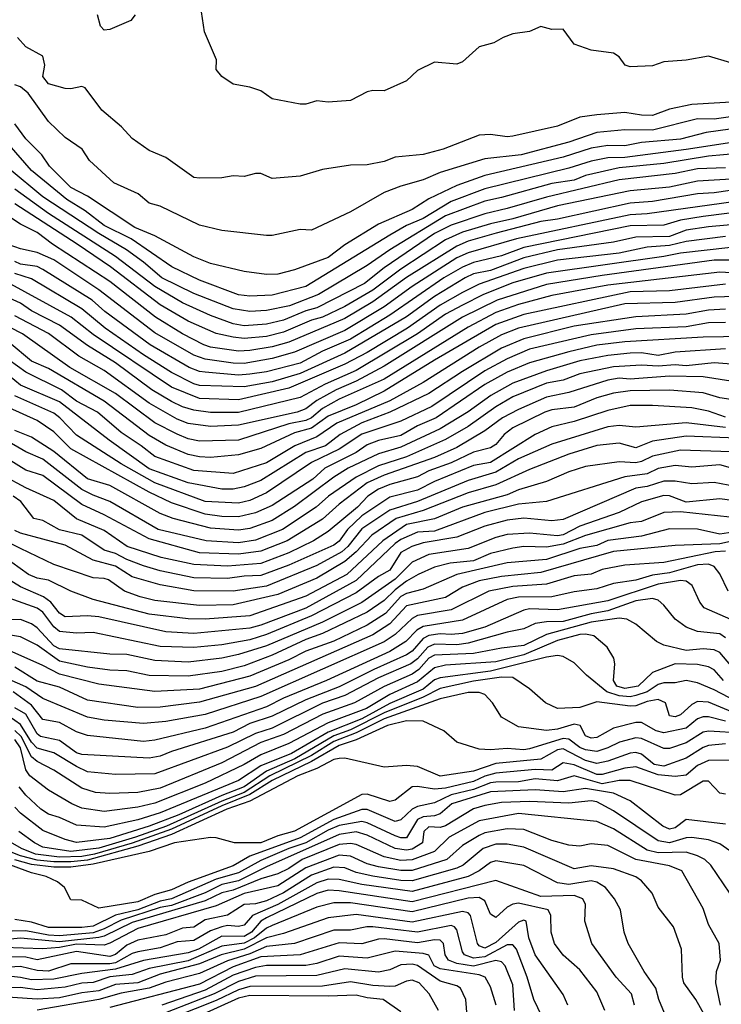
# Model space of a CAD drawing. Header units: metres. Extents: x -51132 to -49532, y -231222 to -229437.
# Tile 427 of 656: x -50453 to -50390, y -230240 to -230152. Entities that reach past the tile are written whole.
import ezdxf

# ---------------------------------------------------------------- set-up
doc = ezdxf.new("R2010")
doc.units = ezdxf.units.M
for name, color, linetype in [('CONTOUR_HALF', 8, 'Continuous'), ('CONTOUR_INDEX', 1, 'Continuous'), ('CONTOUR_INTER', 3, 'Continuous')]:
    doc.layers.add(name, color=color, linetype=linetype)

msp = doc.modelspace()

# ---------------------------------------------------------------- linework, layer by layer
at = {"layer": 'CONTOUR_HALF'}
for points, elevation in [([(-50387.58, -230158.961), (-50392.58, -230159.273), (-50394.58, -230159.693), (-50396.08, -230160.245), (-50397.08, -230160.227), (-50398.58, -230159.966), (-50401.08, -230160.175), (-50402.58, -230160.39), (-50404.58, -230161.19), (-50408.58, -230162.094), (-50409.08, -230162.142), (-50410.58, -230161.935), (-50411.58, -230162.012), (-50414.811, -230163.259), (-50416.58, -230163.742), (-50419.08, -230163.973), (-50420.08, -230164.349), (-50421.58, -230164.669), (-50423.08, -230164.692), (-50425.58, -230165.086), (-50427.58, -230165.677), (-50430.08, -230165.887), (-50431.08, -230165.435), (-50431.58, -230165.444), (-50432.58, -230165.687), (-50433.58, -230165.627), (-50434.58, -230165.828), (-50436.58, -230165.861), (-50437.08, -230165.774), (-50439.58, -230163.996), (-50441.08, -230163.384), (-50442.58, -230162.315), (-50443.532, -230161.259), (-50445.302, -230159.759), (-50446.8, -230157.759), (-50447.08, -230157.646), (-50448.08, -230157.87), (-50448.58, -230157.826), (-50450.08, -230157.412), (-50450.59, -230156.759), (-50450.384, -230155.759), (-50450.58, -230154.952), (-50452.08, -230154.107), (-50452.85, -230153.259)], 72.5), ([(-50385.08, -230160.904), (-50391.301, -230161.759), (-50393.58, -230162.36), (-50397.08, -230162.662), (-50398.58, -230162.946), (-50400.08, -230162.917), (-50401.58, -230163.15), (-50404.08, -230163.978), (-50411.08, -230165.604), (-50413.58, -230166.487), (-50416.08, -230167.703), (-50417.58, -230168.638), (-50420.58, -230169.948), (-50423.58, -230171.809), (-50425.08, -230172.951), (-50428.08, -230174.041), (-50429.58, -230174.44), (-50430.58, -230174.47), (-50432.58, -230174.185), (-50435.58, -230173.472), (-50437.08, -230172.875), (-50440.58, -230170.996), (-50442.355, -230170.259), (-50446.58, -230167.448), (-50448.08, -230166.674), (-50449.972, -230164.759), (-50450.678, -230163.759), (-50452.08, -230162.324), (-50453.08, -230161.004)], 71.5), ([(-50387.08, -230163.529), (-50391.08, -230163.886), (-50395.08, -230164.547), (-50399.08, -230164.92), (-50402.08, -230165.593), (-50403.08, -230166.019), (-50405.08, -230166.333), (-50409.58, -230167.589), (-50411.08, -230167.888), (-50414.58, -230169.216), (-50419.58, -230172.265), (-50421.58, -230173.66), (-50425.927, -230176.259), (-50428.531, -230177.259), (-50430.58, -230177.683), (-50432.08, -230177.77), (-50433.58, -230177.54), (-50437.08, -230176.161), (-50439.938, -230174.759), (-50441.58, -230173.355), (-50443.094, -230172.259), (-50445.58, -230170.781), (-50450.58, -230167.517), (-50453.58, -230165.018)], 70.5), ([(-50388.58, -230165.894), (-50392.08, -230166.104), (-50394.58, -230166.652), (-50398.08, -230166.988), (-50404.58, -230168.316), (-50408.58, -230169.482), (-50410.58, -230169.926), (-50413.08, -230170.671), (-50414.58, -230171.363), (-50418.58, -230173.976), (-50421.08, -230175.862), (-50423.58, -230177.307), (-50425.58, -230178.279), (-50426.58, -230178.529), (-50429.08, -230179.616), (-50430.58, -230180.008), (-50432.58, -230180.183), (-50433.58, -230180.072), (-50435.08, -230179.739), (-50437.58, -230178.641), (-50440.08, -230177.16), (-50444.543, -230173.759), (-50447.5, -230171.759), (-50453.08, -230168.126)], 69.5), ([(-50383.08, -230167.145), (-50396.58, -230169.025), (-50398.08, -230169.121), (-50408.241, -230171.259), (-50412.58, -230172.51), (-50413.58, -230172.981), (-50417.58, -230175.53), (-50420.08, -230177.343), (-50423.58, -230179.453), (-50428.08, -230181.395), (-50430.08, -230181.959), (-50432.58, -230182.4), (-50433.58, -230182.383), (-50436.08, -230182.018), (-50437.08, -230181.679), (-50440.58, -230179.667), (-50445.58, -230175.823), (-50449.58, -230173.153), (-50451.08, -230172.494), (-50452.58, -230172.174), (-50453.58, -230171.814)], 68.5), ([(-50385.08, -230169.649), (-50391.08, -230170.211), (-50393.08, -230170.507), (-50394.58, -230171.061), (-50397.58, -230171.107), (-50399.58, -230171.572), (-50404.58, -230172.247), (-50407.58, -230172.964), (-50410.58, -230174.114), (-50412.08, -230174.4), (-50412.832, -230174.759), (-50415.58, -230176.432), (-50418.08, -230178.24), (-50423.58, -230181.487), (-50427.58, -230183.318), (-50430.08, -230184.042), (-50432.58, -230184.495), (-50436.58, -230184.382), (-50437.08, -230184.23), (-50439.08, -230183.205), (-50441.58, -230181.63), (-50444.991, -230179.259), (-50447.08, -230177.534), (-50451.58, -230174.836), (-50453.08, -230174.358)], 67.5), ([(-50389.08, -230172.043), (-50393.58, -230172.556), (-50395.08, -230172.861), (-50405.58, -230174.348), (-50408.58, -230175.193), (-50411.199, -230176.259), (-50413.08, -230177.187), (-50414.58, -230177.989), (-50417.099, -230179.759), (-50422.58, -230183.041), (-50425.342, -230184.259), (-50427.58, -230185.459), (-50433.08, -230186.806), (-50435.58, -230186.782), (-50437.08, -230186.588), (-50438.08, -230186.272), (-50439.08, -230185.822), (-50440.821, -230184.759), (-50444.08, -230182.353), (-50446.58, -230180.807), (-50449.08, -230178.998), (-50451.58, -230177.699), (-50452.58, -230177.032), (-50454.58, -230176.122)], 66.5), ([(-50388.08, -230174.356), (-50390.08, -230174.247), (-50400.08, -230175.397), (-50405.08, -230176.343), (-50408.08, -230177.136), (-50410.08, -230177.862), (-50412.58, -230179.165), (-50420.08, -230183.808), (-50424.08, -230185.61), (-50425.58, -230186.444), (-50426.58, -230187.258), (-50427.08, -230187.513), (-50428.58, -230187.791), (-50433.08, -230189.259), (-50436.58, -230189.361), (-50437.58, -230189.144), (-50438.58, -230188.74), (-50440.58, -230187.706), (-50444.08, -230185.104), (-50448.167, -230182.759), (-50452.402, -230179.759), (-50454.58, -230178.651)], 65.5), ([(-50385.08, -230176.317), (-50390.58, -230176.496), (-50394.08, -230176.964), (-50398.58, -230177.075), (-50408.08, -230179.25), (-50409.58, -230179.851), (-50411.58, -230180.951), (-50416.58, -230184.123), (-50419.58, -230185.738), (-50424.297, -230187.759), (-50426.08, -230188.955), (-50428.06, -230189.759), (-50430.58, -230191.304), (-50433.58, -230192.254), (-50437.08, -230191.966), (-50440.58, -230190.725), (-50441.79, -230189.759), (-50443.58, -230188.588), (-50445.679, -230186.759), (-50447.58, -230185.783), (-50448.915, -230184.759), (-50452.08, -230183.189), (-50453.58, -230182.113)], 64.5), ([(-50389.58, -230178.734), (-50391.08, -230178.789), (-50393.08, -230179.126), (-50397.58, -230179.31), (-50401.58, -230179.853), (-50407.08, -230181.145), (-50409.08, -230181.985), (-50411.08, -230183.08), (-50415.799, -230186.259), (-50418.58, -230187.577), (-50422.08, -230188.728), (-50424.08, -230190.058), (-50426.554, -230191.259), (-50430.58, -230193.966), (-50432.08, -230194.648), (-50433.08, -230194.885), (-50436.08, -230194.74), (-50440.58, -230193.082), (-50443.58, -230191.373), (-50447.58, -230188.823), (-50449.05, -230187.259), (-50449.58, -230186.856), (-50453.08, -230185.293)], 63.5), ([(-50389.58, -230181.104), (-50394.08, -230181.394), (-50395.58, -230181.705), (-50397.08, -230181.473), (-50398.08, -230181.494), (-50400.08, -230181.709), (-50402.58, -230182.169), (-50405.58, -230183.055), (-50408.58, -230184.163), (-50410.534, -230185.259), (-50412.58, -230186.733), (-50415.08, -230188.263), (-50418.58, -230189.903), (-50420.58, -230190.492), (-50423.278, -230191.759), (-50424.58, -230192.567), (-50428.08, -230195.188), (-50430.08, -230196.432), (-50432.08, -230197.16), (-50433.08, -230197.301), (-50435.58, -230197.121), (-50438.926, -230196.259), (-50440.08, -230195.828), (-50444.58, -230193.305), (-50446.58, -230192.73), (-50449.58, -230190.27), (-50451.58, -230189.007), (-50453.08, -230188.389)], 62.5), ([(-50387.58, -230184.231), (-50391.58, -230183.601), (-50394.58, -230183.552), (-50398.08, -230183.799), (-50399.08, -230183.737), (-50400.08, -230183.909), (-50403.58, -230184.996), (-50405.58, -230185.433), (-50408.08, -230186.527), (-50409.489, -230187.259), (-50411.08, -230188.441), (-50413.58, -230189.914), (-50415.58, -230190.814), (-50420.08, -230192.409), (-50421.58, -230193.072), (-50424.08, -230195.001), (-50425.58, -230196.327), (-50428.732, -230198.259), (-50431.08, -230199.174), (-50433.08, -230199.461), (-50436.58, -230199.33), (-50441.08, -230198.094), (-50445.08, -230195.936), (-50447.08, -230195.008), (-50450.58, -230192.418), (-50452.08, -230191.956), (-50453.58, -230191.03)], 61.5), ([(-50389.58, -230187.219), (-50391.08, -230186.671), (-50392.58, -230186.384), (-50396.08, -230186.163), (-50398.08, -230186.17), (-50400.08, -230186.62), (-50403.08, -230187.609), (-50405.08, -230188.07), (-50406.58, -230188.748), (-50410.58, -230191.248), (-50412.08, -230191.532), (-50415.58, -230192.962), (-50417.08, -230193.73), (-50419.58, -230194.371), (-50422.08, -230196.029), (-50423.349, -230197.259), (-50424.08, -230198.292), (-50424.58, -230198.642), (-50428.58, -230200.428), (-50431.08, -230201.366), (-50432.58, -230201.412), (-50434.08, -230201.641), (-50437.08, -230201.568), (-50440.08, -230200.946), (-50441.58, -230200.512), (-50443.08, -230199.933), (-50444.08, -230199.387), (-50445.08, -230199.108), (-50447.08, -230197.765), (-50449.08, -230197.286), (-50450.58, -230196.438), (-50451.379, -230196.259), (-50452.554, -230194.759), (-50453.215, -230194.259)], 60.5), ([(-50388.58, -230189.073), (-50393.08, -230188.902), (-50396.08, -230189.37), (-50397.58, -230189.949), (-50399.08, -230189.547), (-50401.08, -230189.732), (-50403.58, -230190.512), (-50407.08, -230191.888), (-50410.08, -230193.252), (-50412.58, -230193.97), (-50416.58, -230195.55), (-50419.001, -230196.259), (-50421.184, -230197.759), (-50422.584, -230199.259), (-50423.58, -230200.108), (-50426.08, -230201.593), (-50429.58, -230203.05), (-50433.58, -230203.972), (-50436.58, -230204.037), (-50440.58, -230203.597), (-50441.877, -230203.259), (-50443.281, -230202.759), (-50444.71, -230201.759), (-50445.08, -230201.628), (-50446.08, -230201.574), (-50449.58, -230200.377), (-50452.58, -230198.962), (-50453.58, -230198.449)], 59.5), ([(-50388.08, -230192.027), (-50390.08, -230191.48), (-50392.58, -230191.694), (-50394.08, -230191.518), (-50395.58, -230191.796), (-50396.58, -230192.28), (-50398.58, -230192.537), (-50405.58, -230194.74), (-50408.08, -230194.986), (-50411.08, -230195.734), (-50415.58, -230197.414), (-50417.08, -230197.485), (-50418.58, -230198.156), (-50419.08, -230198.514), (-50422.58, -230201.819), (-50427.08, -230204.29), (-50431.08, -230205.8), (-50432.08, -230206.065), (-50437.08, -230206.536), (-50439.58, -230206.386), (-50445.58, -230205.06), (-50446.58, -230204.976), (-50448.58, -230205.054), (-50449.08, -230204.738), (-50449.849, -230203.759), (-50450.505, -230203.259), (-50452.58, -230202.372), (-50453.58, -230201.759)], 58.5), ([(-50386.08, -230195.06), (-50390.08, -230194.497), (-50393.08, -230194.803), (-50394.58, -230194.233), (-50395.08, -230194.225), (-50397.08, -230194.783), (-50399.08, -230195.74), (-50402.58, -230196.945), (-50404.08, -230197.733), (-50404.58, -230197.824), (-50407.08, -230197.565), (-50409.08, -230197.703), (-50410.08, -230197.966), (-50412.58, -230198.963), (-50416.08, -230199.49), (-50417.58, -230200.171), (-50419.08, -230201.678), (-50422.08, -230203.782), (-50425.58, -230205.544), (-50430.58, -230207.637), (-50433.08, -230208.435), (-50434.58, -230208.758), (-50437.58, -230209.107), (-50440.58, -230208.962), (-50443.08, -230208.428), (-50444.58, -230208.4), (-50449.08, -230207.913), (-50449.58, -230207.656), (-50451.08, -230206.026), (-50451.58, -230205.69), (-50452.58, -230205.284), (-50454.08, -230205.332)], 57.5), ([(-50386.58, -230197.121), (-50390.08, -230197.67), (-50392.08, -230197.209), (-50394.58, -230197.189), (-50397.08, -230197.835), (-50400.08, -230198.229), (-50401.08, -230198.689), (-50402.58, -230198.95), (-50405.58, -230199.923), (-50409.08, -230200.229), (-50413.592, -230201.259), (-50416.58, -230202.583), (-50418.08, -230202.98), (-50418.58, -230203.24), (-50419.958, -230204.759), (-50421.58, -230205.806), (-50424.58, -230207.238), (-50427.08, -230208.133), (-50428.58, -230208.908), (-50432.08, -230210.366), (-50436.58, -230211.51), (-50440.58, -230211.744), (-50445.58, -230211.07), (-50449.08, -230210.177), (-50450.58, -230209.395), (-50453.58, -230208.064)], 56.5), ([(-50389.58, -230199.176), (-50390.48, -230199.259), (-50395.08, -230200.196), (-50398.58, -230200.429), (-50400.58, -230200.836), (-50401.58, -230201.245), (-50403.08, -230201.401), (-50405.58, -230202.128), (-50408.58, -230202.349), (-50410.714, -230202.759), (-50414.08, -230204.422), (-50417.08, -230204.942), (-50417.58, -230205.212), (-50419.08, -230206.644), (-50420.08, -230207.278), (-50431.08, -230212.18), (-50436.08, -230213.774), (-50439.58, -230214.415), (-50441.58, -230214.592), (-50445.08, -230214.283), (-50446.58, -230214.017), (-50450.58, -230212.362), (-50452.08, -230211.328), (-50453.58, -230210.649)], 55.5), ([(-50389.08, -230205.293), (-50391.472, -230204.259), (-50391.876, -230203.759), (-50392.54, -230202.259), (-50393.08, -230201.874), (-50393.58, -230201.824), (-50395.58, -230202.138), (-50400.08, -230203.63), (-50404.58, -230204.429), (-50407.08, -230204.348), (-50407.58, -230204.453), (-50411.08, -230205.976), (-50413.08, -230206.552), (-50414.08, -230206.642), (-50415.08, -230206.571), (-50416.08, -230206.726), (-50416.58, -230206.994), (-50417.58, -230208.124), (-50418.08, -230208.463), (-50421.001, -230209.759), (-50424.08, -230211.316), (-50427.08, -230212.477), (-50430.08, -230213.941), (-50432.08, -230214.59), (-50433.58, -230215.373), (-50439.08, -230217.092), (-50440.08, -230217.521), (-50441.08, -230217.684), (-50447.08, -230217.363), (-50447.58, -230217.224), (-50449.08, -230216.117), (-50450.771, -230215.759), (-50451.08, -230215.515), (-50452.091, -230213.759), (-50453.08, -230213.188)], 54.5), ([(-50389.08, -230209.416), (-50390.066, -230208.259), (-50390.58, -230208.019), (-50391.58, -230207.93), (-50393.08, -230208.059), (-50395.08, -230207.58), (-50395.746, -230207.259), (-50397.58, -230205.706), (-50398.373, -230205.259), (-50399.08, -230205.169), (-50401.58, -230205.536), (-50405.58, -230206.649), (-50407.58, -230207.627), (-50409.58, -230207.846), (-50412.08, -230208.349), (-50415.58, -230208.48), (-50416.08, -230208.766), (-50416.962, -230209.759), (-50417.58, -230210.172), (-50420.08, -230211.285), (-50422.732, -230212.759), (-50425.565, -230213.759), (-50429.08, -230215.568), (-50431.08, -230216.305), (-50434.58, -230218.096), (-50440.08, -230220.359), (-50442.08, -230220.763), (-50444.58, -230220.855), (-50445.863, -230220.759), (-50447.08, -230220.384), (-50449.58, -230218.751), (-50451.08, -230217.977), (-50451.58, -230217.573), (-50452.517, -230215.759), (-50453.08, -230215.215)], 53.5), ([(-50388.58, -230212.634), (-50390.58, -230211.581), (-50392.08, -230210.962), (-50393.08, -230210.737), (-50394.08, -230210.971), (-50395.08, -230210.959), (-50395.58, -230211.099), (-50396.577, -230211.759), (-50397.58, -230212.095), (-50398.08, -230212.204), (-50399.08, -230212.121), (-50400.176, -230211.759), (-50401.986, -230210.259), (-50403.08, -230209.164), (-50404.08, -230208.6), (-50404.58, -230208.52), (-50405.58, -230208.66), (-50410.58, -230209.918), (-50415.08, -230210.5), (-50415.58, -230210.695), (-50416.58, -230211.514), (-50419.58, -230212.808), (-50422.08, -230214.161), (-50425.08, -230215.378), (-50428.354, -230217.259), (-50431.08, -230218.366), (-50433.08, -230219.68), (-50440.08, -230222.573), (-50442.08, -230223.196), (-50445.08, -230223.865), (-50447.58, -230223.679), (-50449.08, -230222.986), (-50450.08, -230222.682), (-50450.74, -230222.259), (-50452.08, -230220.994), (-50452.682, -230220.259)], 52.5), ([(-50389.58, -230214.379), (-50391.08, -230213.987), (-50391.58, -230213.991), (-50392.08, -230214.185), (-50393.08, -230215.023), (-50395.08, -230215.426), (-50395.778, -230215.259), (-50397.08, -230214.509), (-50397.58, -230214.514), (-50399.58, -230215.003), (-50401.08, -230215.834), (-50401.58, -230215.906), (-50402.08, -230215.692), (-50402.563, -230214.759), (-50403.08, -230214.664), (-50404.58, -230215.09), (-50405.58, -230215.223), (-50408.08, -230214.878), (-50409.58, -230214.024), (-50410.39, -230212.759), (-50411.08, -230211.999), (-50411.58, -230211.819), (-50412.58, -230211.822), (-50415.08, -230212.401), (-50420.08, -230214.161), (-50422.58, -230215.435), (-50424.58, -230216.205), (-50426.58, -230217.451), (-50430.278, -230219.259), (-50432.594, -230220.759), (-50434.58, -230221.523), (-50439.515, -230223.759), (-50442.285, -230224.759), (-50445.58, -230225.75), (-50448.08, -230226.029), (-50450.58, -230225.64), (-50451.335, -230225.259), (-50452.728, -230224.259)], 51.5), ([(-50389.58, -230216.404), (-50391.08, -230216.568), (-50391.58, -230216.729), (-50393.08, -230217.687), (-50395.08, -230218.417), (-50395.953, -230218.259), (-50397.08, -230217.32), (-50397.58, -230217.189), (-50398.08, -230217.243), (-50400.08, -230217.968), (-50401.08, -230218.156), (-50402.08, -230217.891), (-50404.08, -230216.864), (-50404.58, -230216.945), (-50406.08, -230217.793), (-50410.08, -230218.161), (-50412.08, -230218.84), (-50415.08, -230219.296), (-50417.08, -230218.433), (-50418.08, -230218.341), (-50420.08, -230218.484), (-50423.58, -230217.687), (-50424.08, -230217.706), (-50424.58, -230217.812), (-50426.08, -230218.627), (-50427.781, -230219.259), (-50432.08, -230221.526), (-50434.136, -230222.259), (-50439.08, -230224.505), (-50442.08, -230225.555), (-50446.58, -230226.799), (-50448.08, -230226.965), (-50449.58, -230226.953), (-50451.08, -230226.806), (-50452.58, -230226.409), (-50454.252, -230225.759)], 50.5), ([(-50389.58, -230220.902), (-50390.08, -230220.819), (-50391.08, -230219.746), (-50391.58, -230219.737), (-50393.58, -230220.98), (-50394.08, -230221.006), (-50398.08, -230219.69), (-50399.08, -230219.683), (-50400.58, -230219.988), (-50403.08, -230219.274), (-50404.58, -230219.717), (-50406.58, -230219.549), (-50408.08, -230219.794), (-50410.08, -230219.825), (-50410.58, -230219.904), (-50412.08, -230220.497), (-50414.08, -230220.981), (-50415.58, -230221.682), (-50417.08, -230222.008), (-50417.58, -230222.264), (-50418.58, -230223.208), (-50419.08, -230223.36), (-50421.58, -230222.28), (-50422.08, -230222.27), (-50424.58, -230223.171), (-50427.58, -230224.809), (-50432.08, -230226.454), (-50433.58, -230227.319), (-50437.58, -230228.788), (-50439.08, -230229.467), (-50440.58, -230229.872), (-50442.08, -230230.539), (-50445.58, -230231.089), (-50447.08, -230230.383), (-50448.08, -230230.352), (-50448.652, -230229.259), (-50449.251, -230228.759), (-50450.269, -230228.259), (-50451.58, -230227.941), (-50454.08, -230227.03)], 49.5), ([(-50388.58, -230226.404), (-50390.08, -230225.344), (-50391.08, -230224.996), (-50392.58, -230224.795), (-50393.08, -230224.811), (-50394.58, -230225.255), (-50395.58, -230225.078), (-50399.58, -230222.404), (-50401.08, -230221.601), (-50401.58, -230221.497), (-50403.58, -230221.722), (-50407.08, -230221.568), (-50409.58, -230221.65), (-50411.08, -230221.909), (-50412.08, -230222.234), (-50414.58, -230223.731), (-50415.08, -230223.879), (-50416.08, -230223.824), (-50416.519, -230224.259), (-50416.658, -230225.259), (-50417.58, -230225.833), (-50418.08, -230225.927), (-50419.08, -230225.769), (-50421.58, -230224.576), (-50422.58, -230224.262), (-50424.08, -230224.519), (-50430.58, -230227.402), (-50433.08, -230228.652), (-50434.58, -230228.97), (-50436.08, -230229.741), (-50439.08, -230230.847), (-50440.08, -230231.04), (-50443.58, -230232.179), (-50445.08, -230232.942), (-50446.08, -230233.295), (-50449.08, -230233.568), (-50450.08, -230233.508), (-50452.08, -230233.114), (-50454.58, -230233.178)], 48.5), ([(-50390.02, -230239.759), (-50390.44, -230237.759), (-50390.377, -230236.759), (-50390.015, -230235.759), (-50390.14, -230234.259), (-50391.08, -230232.572), (-50391.58, -230231.133), (-50393.472, -230227.759), (-50394.58, -230227.314), (-50397.58, -230226.762), (-50400.08, -230225.499), (-50401.58, -230225.353), (-50402.58, -230225.544), (-50403.58, -230225.464), (-50405.08, -230225.061), (-50407.58, -230224.081), (-50409.08, -230224.001), (-50411.08, -230224.379), (-50411.58, -230224.593), (-50413.08, -230225.489), (-50414.478, -230226.759), (-50417.58, -230227.727), (-50418.58, -230227.733), (-50420.58, -230227.403), (-50421.58, -230227.126), (-50423.08, -230226.455), (-50424.08, -230226.371), (-50427.08, -230227.495), (-50429.58, -230229.09), (-50432.58, -230229.801), (-50435.08, -230230.894), (-50442.08, -230232.913), (-50444.58, -230234.241), (-50445.08, -230234.397), (-50447.58, -230234.325), (-50449.08, -230234.629), (-50450.58, -230234.742), (-50454.08, -230234.628)], 47.5), ([(-50394.281, -230242.259), (-50395.539, -230239.259), (-50395.803, -230238.259), (-50396.843, -230236.759), (-50398.258, -230234.259), (-50398.639, -230233.259), (-50398.958, -230231.259), (-50399.489, -230230.259), (-50400.293, -230229.259), (-50401.08, -230228.781), (-50401.58, -230228.668), (-50403.58, -230228.988), (-50404.58, -230228.842), (-50407.58, -230227.285), (-50410.08, -230226.878), (-50410.58, -230227.014), (-50411.58, -230227.776), (-50412.579, -230228.259), (-50417.58, -230229.6), (-50422.08, -230228.975), (-50424.08, -230228.528), (-50425.08, -230228.517), (-50426.08, -230228.833), (-50429.58, -230230.757), (-50431.849, -230231.759), (-50432.58, -230232.633), (-50433.08, -230232.746), (-50434.08, -230232.663), (-50434.58, -230232.757), (-50435.58, -230233.122), (-50437.08, -230233.996), (-50438.58, -230234.11), (-50440.08, -230234.651), (-50442.08, -230234.993), (-50442.58, -230235.145), (-50444.08, -230235.975), (-50444.58, -230236.068), (-50448.08, -230236.077), (-50450.08, -230236.723), (-50451.08, -230236.663), (-50452.58, -230236.319), (-50453.58, -230236.38)], 46.5), ([(-50400.341, -230240.259), (-50401.08, -230238.578), (-50402.58, -230236.608), (-50404.08, -230235.303), (-50404.854, -230234.259), (-50405.144, -230233.259), (-50405.193, -230231.759), (-50405.414, -230231.259), (-50408.08, -230230.656), (-50408.58, -230230.729), (-50409.08, -230231.007), (-50410.08, -230231.935), (-50410.58, -230231.624), (-50411.08, -230230.439), (-50411.58, -230230.132), (-50412.58, -230230.216), (-50417.58, -230231.433), (-50423.08, -230230.633), (-50424.58, -230230.618), (-50426.08, -230231.011), (-50430.08, -230232.636), (-50430.58, -230232.887), (-50431.669, -230233.759), (-50432.58, -230234.217), (-50434.58, -230234.506), (-50437.58, -230235.804), (-50441.08, -230236.496), (-50442.58, -230237.025), (-50444.58, -230237.238), (-50446.08, -230237.73), (-50447.08, -230237.81), (-50448.58, -230238.161), (-50451.08, -230238.393), (-50452.58, -230238.19), (-50454.08, -230238.262)], 45.5), ([(-50405.987, -230240.759), (-50406.683, -230239.259), (-50407.288, -230237.259), (-50408.236, -230234.759), (-50408.58, -230234.383), (-50409.08, -230234.362), (-50411.08, -230235.442), (-50412.08, -230235.58), (-50412.897, -230235.259), (-50413.08, -230235), (-50413.58, -230233.025), (-50413.802, -230232.759), (-50414.08, -230232.655), (-50417.08, -230233.248), (-50421.08, -230232.767), (-50421.614, -230232.759), (-50423.08, -230233.063), (-50424.58, -230233.072), (-50428.08, -230234.269), (-50430.58, -230234.537), (-50432.08, -230235.173), (-50434.08, -230235.808), (-50436.58, -230236.929), (-50439.58, -230237.717), (-50441.08, -230238.25), (-50443.58, -230238.689), (-50445.58, -230239.259), (-50451.08, -230240.224)], 44.5), ([(-50410.075, -230239.759), (-50410.58, -230238.13), (-50411.036, -230237.259), (-50411.58, -230237.054), (-50415.08, -230236.518), (-50415.592, -230236.259), (-50416.08, -230235.295), (-50416.58, -230235.147), (-50419.08, -230234.938), (-50421.58, -230235.579), (-50424.08, -230235.401), (-50426.08, -230236.045), (-50427.08, -230236.235), (-50430.58, -230236.235), (-50431.58, -230236.39), (-50433.58, -230237.097), (-50436.08, -230238.432), (-50439.942, -230239.759)], 43.5), ([(-50415.226, -230240.259), (-50416.046, -230238.759), (-50416.948, -230237.759), (-50417.58, -230237.535), (-50418.08, -230237.624), (-50419.08, -230238.067), (-50419.58, -230238.09), (-50421.08, -230237.997), (-50423.08, -230237.684), (-50425.58, -230238.058), (-50432.08, -230238.091), (-50433.08, -230238.385), (-50435.08, -230239.344), (-50440.58, -230241.523)], 42.5)]:
    msp.add_lwpolyline(points, dxfattribs=dict(at, elevation=elevation))
at = {"layer": 'CONTOUR_INDEX'}
for points, elevation in [([(-50389.58, -230164.918), (-50392.08, -230164.998), (-50394.08, -230165.44), (-50399.08, -230165.993), (-50405.58, -230167.536), (-50409.08, -230168.569), (-50411.08, -230169.029), (-50414.08, -230170.046), (-50415.58, -230170.783), (-50420.08, -230173.876), (-50421.819, -230175.259), (-50426.08, -230177.431), (-50427.08, -230177.713), (-50429.08, -230178.543), (-50430.58, -230178.9), (-50432.58, -230179.056), (-50433.58, -230178.867), (-50435.58, -230178.122), (-50438.08, -230176.976), (-50440.58, -230175.524), (-50444.08, -230172.839), (-50450.08, -230168.992), (-50453.08, -230166.835)], 70), ([(-50389.58, -230175.327), (-50394.58, -230175.92), (-50398.08, -230176.019), (-50407.58, -230178.019), (-50410.08, -230178.94), (-50415.58, -230182.107), (-50420.08, -230184.877), (-50422.58, -230186.093), (-50425.08, -230187.125), (-50426.58, -230188.205), (-50428.08, -230188.616), (-50431.08, -230190.024), (-50433.08, -230190.582), (-50435.58, -230190.804), (-50436.58, -230190.765), (-50437.58, -230190.549), (-50439.58, -230189.713), (-50441.08, -230188.834), (-50445.08, -230185.781), (-50450.08, -230182.874), (-50451.58, -230182.207), (-50453.58, -230180.545)], 65), ([(-50389.58, -230188.127), (-50393.08, -230187.703), (-50397.58, -230188.102), (-50399.08, -230187.957), (-50400.08, -230188.078), (-50405.08, -230189.634), (-50408.08, -230190.932), (-50410.08, -230192.132), (-50412.58, -230192.884), (-50417.08, -230194.76), (-50419.58, -230195.535), (-50422.08, -230197.189), (-50423.315, -230198.759), (-50423.864, -230199.259), (-50426.08, -230200.455), (-50430.58, -230202.325), (-50433.58, -230202.76), (-50437.08, -230202.737), (-50440.08, -230202.183), (-50442.58, -230201.481), (-50444.08, -230200.527), (-50446.08, -230199.981), (-50448.58, -230198.638), (-50452.58, -230197.58), (-50453.08, -230197.349)], 60), ([(-50389.33, -230202.759), (-50390.08, -230201.204), (-50390.58, -230200.553), (-50391.08, -230200.336), (-50392.08, -230200.408), (-50394.58, -230201.123), (-50396.08, -230201.347), (-50397.58, -230201.786), (-50399.58, -230202.08), (-50401.08, -230202.564), (-50403.08, -230202.824), (-50405.08, -230203.266), (-50408.08, -230203.302), (-50409.08, -230203.517), (-50413.08, -230205.37), (-50416.58, -230205.921), (-50417.146, -230206.259), (-50418.131, -230207.259), (-50419.58, -230208.152), (-50425.229, -230210.759), (-50429.08, -230212.321), (-50430.58, -230213.094), (-50436.08, -230215.002), (-50440.58, -230216.086), (-50441.58, -230216.188), (-50446.58, -230215.658), (-50447.58, -230215.325), (-50449.08, -230214.489), (-50450.58, -230214.249), (-50451.58, -230212.968), (-50453.24, -230211.759)], 55), ([(-50389.08, -230217.858), (-50391.08, -230217.904), (-50392.08, -230218.361), (-50393.08, -230219.224), (-50394.08, -230219.337), (-50395.58, -230219.18), (-50397.58, -230218.479), (-50398.58, -230218.575), (-50400.58, -230219.155), (-50401.08, -230219.137), (-50403.08, -230218.279), (-50404.08, -230218.122), (-50405.08, -230218.753), (-50406.58, -230218.712), (-50410.08, -230219.02), (-50411.08, -230219.299), (-50412.08, -230219.769), (-50414.58, -230220.377), (-50415.58, -230220.455), (-50417.08, -230220.221), (-50417.58, -230220.268), (-50419.08, -230221.446), (-50419.58, -230221.557), (-50421.58, -230220.908), (-50422.08, -230220.928), (-50428.08, -230224.214), (-50429.58, -230224.624), (-50431.08, -230225.273), (-50433.434, -230225.259), (-50435.08, -230224.802), (-50435.58, -230224.78), (-50438.803, -230225.259), (-50441.08, -230226.024), (-50446.08, -230227.167), (-50448.08, -230227.441), (-50449.58, -230227.43), (-50451.58, -230227.19), (-50453.08, -230226.779)], 50), ([(-50403.668, -230239.759), (-50404.08, -230238.826), (-50406.586, -230235.259), (-50407.14, -230233.759), (-50407.397, -230232.259), (-50407.58, -230232.185), (-50408.08, -230232.34), (-50410.08, -230234.178), (-50411.08, -230234.669), (-50411.58, -230234.452), (-50411.718, -230234.259), (-50412.357, -230231.759), (-50412.58, -230231.517), (-50413.08, -230231.395), (-50417.58, -230232.346), (-50422.58, -230231.669), (-50425.08, -230231.952), (-50429.08, -230233.378), (-50430.58, -230233.75), (-50432.58, -230234.75), (-50434.649, -230235.259), (-50436.58, -230236.062), (-50440.08, -230237.003), (-50442.079, -230237.759), (-50444.08, -230237.922), (-50445.58, -230238.482), (-50447.08, -230238.666), (-50449.08, -230239.123), (-50451.08, -230239.235), (-50455.08, -230238.975)], 45)]:
    msp.add_lwpolyline(points, dxfattribs=dict(at, elevation=elevation))
at = {"layer": 'CONTOUR_INTER'}
for points, elevation in [([(-50389.08, -230155.547), (-50391.08, -230154.94), (-50393.08, -230155.296), (-50395.08, -230155.442), (-50396.08, -230155.793), (-50398.08, -230155.899), (-50398.528, -230155.759), (-50399.08, -230154.988), (-50399.58, -230154.659), (-50401.58, -230154.416), (-50403.08, -230153.866), (-50404.08, -230152.514), (-50405.08, -230152.568), (-50406.08, -230152.292), (-50407.08, -230152.736), (-50408.58, -230152.957), (-50409.436, -230153.259), (-50410.275, -230153.759), (-50411.58, -230154.11), (-50413.08, -230155.461), (-50413.58, -230155.665), (-50415.58, -230155.479), (-50417.08, -230156.228), (-50418.08, -230157.136), (-50420.08, -230158.03), (-50421.08, -230158.012), (-50421.58, -230158.129), (-50423.08, -230158.892), (-50425.08, -230159.051), (-50426.08, -230158.921), (-50427.08, -230159.226), (-50427.58, -230159.228), (-50430.08, -230158.745), (-50431.08, -230158.028), (-50432.08, -230157.699), (-50433.58, -230157.43), (-50434.575, -230156.759), (-50435.08, -230156.136), (-50435.054, -230155.259), (-50436.127, -230152.759), (-50436.585, -230149.759)], 73), ([(-50442.326, -230151.259), (-50442.716, -230151.759), (-50444.58, -230152.572), (-50445.08, -230152.605), (-50445.423, -230152.259), (-50445.682, -230151.259)], 73), ([(-50385.58, -230159.854), (-50390.58, -230160.577), (-50392.08, -230160.542), (-50396.08, -230161.543), (-50398.58, -230161.532), (-50401.08, -230161.753), (-50403.58, -230162.62), (-50407.842, -230163.759), (-50411.08, -230164.109), (-50415.08, -230165.328), (-50416.58, -230165.992), (-50418.58, -230166.548), (-50420.08, -230167.139), (-50423.08, -230168.85), (-50426.58, -230170.489), (-50427.58, -230170.427), (-50430.08, -230170.958), (-50430.58, -230170.962), (-50434.58, -230170.511), (-50436.58, -230170.041), (-50440.08, -230168.337), (-50441.08, -230168.095), (-50442.042, -230167.259), (-50444.225, -230166.259), (-50446.415, -230164.259), (-50447.061, -230163.259), (-50448.58, -230162.224), (-50450.08, -230160.782), (-50451.894, -230158.259), (-50452.58, -230157.674), (-50453.08, -230157.496)], 72), ([(-50383.58, -230161.814), (-50393.08, -230163.287), (-50398.58, -230163.996), (-50400.08, -230164.033), (-50401.58, -230164.337), (-50403.58, -230164.963), (-50411.08, -230166.794), (-50414.08, -230167.929), (-50416.58, -230169.442), (-50418.08, -230170.092), (-50419.58, -230170.928), (-50427.08, -230175.535), (-50430.08, -230176.301), (-50432.08, -230176.396), (-50433.08, -230176.279), (-50436.58, -230174.953), (-50439.04, -230173.759), (-50442.67, -230171.259), (-50445.08, -230170.064), (-50446.807, -230168.759), (-50448.428, -230167.759), (-50451.58, -230165.152), (-50453.58, -230162.856)], 71), ([(-50385.08, -230166.34), (-50390.58, -230167.164), (-50392.08, -230167.258), (-50396.08, -230167.938), (-50398.08, -230168.075), (-50404.58, -230169.502), (-50406.08, -230169.72), (-50410.078, -230170.759), (-50412.58, -230171.484), (-50413.58, -230171.92), (-50418.08, -230174.721), (-50421.08, -230176.913), (-50423.58, -230178.398), (-50428.58, -230180.506), (-50430.08, -230180.916), (-50432.08, -230181.258), (-50433.08, -230181.321), (-50435.58, -230180.956), (-50436.18, -230180.759), (-50438.097, -230179.759), (-50440.513, -230178.259), (-50444.58, -230175.086), (-50449.703, -230171.759), (-50451.08, -230170.711), (-50452.58, -230169.964), (-50455.08, -230168.319)], 69), ([(-50387.58, -230168.766), (-50391.58, -230169.269), (-50393.58, -230169.608), (-50395.08, -230170.038), (-50398.08, -230170.104), (-50407.58, -230172.048), (-50409.58, -230172.801), (-50412.08, -230173.374), (-50413.08, -230173.794), (-50414.729, -230174.759), (-50419.58, -230178.104), (-50423.08, -230180.241), (-50425.58, -230181.32), (-50427.58, -230182.395), (-50430.58, -230183.143), (-50432.08, -230183.375), (-50433.08, -230183.468), (-50436.08, -230183.185), (-50436.58, -230183.121), (-50437.486, -230182.759), (-50440.984, -230180.759), (-50445.035, -230177.759), (-50446.169, -230176.759), (-50450.58, -230174.006), (-50451.08, -230173.738), (-50452.58, -230173.523), (-50453.08, -230173.298)], 68), ([(-50389.58, -230171.056), (-50393.08, -230171.516), (-50394.58, -230171.87), (-50396.58, -230172.009), (-50399.08, -230172.537), (-50404.58, -230173.167), (-50407.58, -230173.923), (-50411.58, -230175.332), (-50413.08, -230176.069), (-50415.08, -230177.19), (-50417.977, -230179.259), (-50421.58, -230181.437), (-50423.58, -230182.47), (-50428.58, -230184.611), (-50433.08, -230185.669), (-50436.58, -230185.528), (-50439.08, -230184.543), (-50446.08, -230179.828), (-50448.041, -230178.259), (-50454.08, -230174.952)], 67), ([(-50388.08, -230173.178), (-50390.58, -230173.18), (-50400.58, -230174.532), (-50405.58, -230175.364), (-50409.985, -230176.759), (-50413.08, -230178.277), (-50420.08, -230182.66), (-50422.58, -230183.988), (-50424.351, -230184.759), (-50426.08, -230185.723), (-50427.08, -230186.463), (-50427.849, -230186.759), (-50433.08, -230187.928), (-50435.58, -230188.033), (-50437.58, -230187.764), (-50438.58, -230187.391), (-50441.08, -230185.944), (-50445.08, -230183.05), (-50447.373, -230181.759), (-50450.08, -230179.738), (-50453.08, -230178.157)], 66), ([(-50389.58, -230177.556), (-50391.08, -230177.643), (-50393.08, -230177.991), (-50397.58, -230178.241), (-50403.08, -230179.068), (-50407.58, -230180.195), (-50409.58, -230181.028), (-50413.08, -230183.125), (-50416.08, -230185.098), (-50419.58, -230186.764), (-50422.08, -230187.721), (-50424.012, -230188.759), (-50425.31, -230189.759), (-50427.08, -230190.379), (-50431.08, -230192.869), (-50432.58, -230193.426), (-50433.58, -230193.645), (-50434.58, -230193.637), (-50437.58, -230193.09), (-50441.08, -230191.819), (-50444.656, -230189.259), (-50449.08, -230185.848), (-50452.58, -230184.337), (-50453.58, -230183.503)], 64), ([(-50386.08, -230179.982), (-50391.58, -230180.051), (-50398.58, -230180.483), (-50401.08, -230180.78), (-50403.58, -230181.355), (-50407.08, -230182.368), (-50409.08, -230183.195), (-50411.08, -230184.292), (-50415.439, -230187.259), (-50417.08, -230187.99), (-50418.58, -230188.84), (-50420.58, -230189.298), (-50421.58, -230189.693), (-50422.58, -230190.358), (-50425.367, -230191.759), (-50426.44, -230192.759), (-50430.08, -230195.096), (-50431.58, -230195.759), (-50433.08, -230196.126), (-50434.58, -230196.085), (-50436.08, -230195.871), (-50439.08, -230194.88), (-50441.08, -230193.914), (-50448.08, -230190.038), (-50449.58, -230188.524), (-50451.08, -230187.494), (-50453.58, -230186.382)], 63), ([(-50380.58, -230183.128), (-50390.58, -230182.368), (-50393.08, -230182.631), (-50394.08, -230182.536), (-50395.58, -230182.657), (-50397.08, -230182.575), (-50399.58, -230182.718), (-50402.58, -230183.333), (-50404.08, -230183.889), (-50405.58, -230184.178), (-50408.58, -230185.404), (-50410.08, -230186.296), (-50412.58, -230188.05), (-50414.58, -230189.192), (-50418.088, -230190.759), (-50420.58, -230191.557), (-50422.58, -230192.567), (-50425.04, -230194.259), (-50426.158, -230195.259), (-50429.151, -230197.259), (-50431.58, -230198.194), (-50433.08, -230198.451), (-50435.974, -230198.259), (-50440.28, -230197.259), (-50444.58, -230194.748), (-50446.08, -230194.191), (-50447.08, -230193.674), (-50450.58, -230190.967), (-50452.08, -230190.299), (-50454.08, -230189.135)], 62), ([(-50389.08, -230185.636), (-50390.08, -230185.493), (-50391.58, -230185.034), (-50394.58, -230184.806), (-50398.08, -230184.846), (-50399.58, -230185.076), (-50401.08, -230185.478), (-50403.08, -230186.308), (-50405.08, -230186.555), (-50405.704, -230186.759), (-50408.58, -230188.176), (-50409.353, -230188.759), (-50410.08, -230189.639), (-50410.58, -230189.949), (-50412.08, -230190.352), (-50414.08, -230191.284), (-50416.08, -230191.997), (-50417.08, -230192.543), (-50419.58, -230193.222), (-50420.58, -230193.641), (-50421.527, -230194.259), (-50422.47, -230195.259), (-50425.08, -230197.418), (-50426.389, -230198.259), (-50428.58, -230199.341), (-50431.08, -230200.288), (-50434.08, -230200.543), (-50437.08, -230200.377), (-50440.005, -230199.759), (-50443.04, -230198.759), (-50445.08, -230197.342), (-50447.58, -230196.301), (-50449.58, -230194.645), (-50452.08, -230193.521), (-50454.08, -230192.46)], 61), ([(-50389.08, -230190.306), (-50393.58, -230190.158), (-50396.08, -230190.692), (-50397.08, -230191.184), (-50397.58, -230191.28), (-50399.08, -230191.208), (-50402.08, -230191.623), (-50403.58, -230192.095), (-50405.58, -230192.972), (-50408.08, -230193.696), (-50409.08, -230194.139), (-50413.08, -230195.247), (-50415.58, -230196.303), (-50418.08, -230196.803), (-50420.203, -230198.259), (-50423.42, -230201.259), (-50427.08, -230203.216), (-50432.08, -230204.959), (-50436.08, -230205.279), (-50437.58, -230205.225), (-50441.08, -230204.811), (-50446.08, -230203.519), (-50448.08, -230202.777), (-50450.08, -230201.77), (-50451.08, -230201.591), (-50451.862, -230201.259), (-50454.08, -230199.674)], 59), ([(-50388.08, -230193.522), (-50390.58, -230193.042), (-50392.58, -230193.169), (-50394.08, -230192.919), (-50395.08, -230192.922), (-50396.58, -230193.398), (-50397.58, -230193.549), (-50404.08, -230196.36), (-50405.08, -230196.473), (-50407.58, -230196.246), (-50409.08, -230196.411), (-50411.08, -230196.945), (-50413.58, -230197.942), (-50416.58, -230198.447), (-50417.601, -230198.759), (-50418.58, -230199.295), (-50419.58, -230200.879), (-50420.58, -230201.456), (-50422.58, -230202.923), (-50426.58, -230204.98), (-50430.58, -230206.627), (-50432.08, -230207.116), (-50434.58, -230207.575), (-50437.08, -230207.813), (-50440.08, -230207.702), (-50446.08, -230206.465), (-50447.58, -230206.511), (-50449.08, -230206.377), (-50449.58, -230205.949), (-50450.58, -230204.651), (-50451.08, -230204.287), (-50453.58, -230203.402)], 58), ([(-50388.08, -230196.268), (-50393.58, -230195.674), (-50395.08, -230195.742), (-50397.08, -230196.528), (-50398.08, -230196.647), (-50402.08, -230197.773), (-50404.08, -230198.555), (-50405.58, -230198.834), (-50407.58, -230198.784), (-50408.58, -230198.912), (-50410.58, -230199.385), (-50412.08, -230200.061), (-50414.161, -230200.259), (-50415.58, -230200.628), (-50417.023, -230201.259), (-50418.08, -230201.883), (-50419.08, -230202.63), (-50420.08, -230203.589), (-50421.58, -230204.652), (-50425.58, -230206.554), (-50427.08, -230207.079), (-50430.08, -230208.472), (-50432.58, -230209.433), (-50434.58, -230209.941), (-50437.58, -230210.35), (-50441.08, -230210.296), (-50443.08, -230209.873), (-50444.58, -230209.835), (-50446.58, -230209.561), (-50449.08, -230209.025), (-50451.08, -230207.593), (-50452.58, -230206.848), (-50454.58, -230206.506)], 57), ([(-50388.58, -230198.199), (-50390.08, -230198.526), (-50394.08, -230198.677), (-50399.58, -230199.227), (-50406.08, -230201.102), (-50409.58, -230201.457), (-50411.58, -230201.853), (-50413.08, -230202.415), (-50414.58, -230203.337), (-50418.08, -230204.066), (-50419.58, -230205.69), (-50421.08, -230206.662), (-50431.58, -230211.273), (-50436.58, -230212.694), (-50440.08, -230213.123), (-50442.08, -230213.162), (-50446.58, -230212.497), (-50449.08, -230211.336), (-50451.08, -230210.809), (-50453.08, -230209.543)], 56), ([(-50389.58, -230206.928), (-50390.08, -230206.575), (-50392.08, -230206.362), (-50393.08, -230205.98), (-50394.071, -230205.259), (-50395.08, -230204.004), (-50395.58, -230203.565), (-50396.08, -230203.427), (-50397.58, -230203.624), (-50400.08, -230204.516), (-50401.58, -230204.785), (-50404.08, -230205.486), (-50405.58, -230205.514), (-50406.58, -230205.668), (-50407.58, -230206.122), (-50409.08, -230206.424), (-50412.58, -230207.416), (-50413.58, -230207.563), (-50415.58, -230207.513), (-50416.158, -230207.759), (-50417.08, -230208.819), (-50417.683, -230209.259), (-50420.58, -230210.511), (-50423.58, -230212.094), (-50425.58, -230212.775), (-50430.08, -230214.999), (-50431.58, -230215.478), (-50434.08, -230216.703), (-50440.58, -230219.093), (-50444.08, -230219.152), (-50446.58, -230218.908), (-50447.58, -230218.444), (-50449.58, -230217.224), (-50451.08, -230216.785), (-50451.58, -230216.253), (-50452.58, -230214.672), (-50453.58, -230213.971)], 54), ([(-50389.759, -230210.759), (-50390.58, -230209.794), (-50391.08, -230209.519), (-50392.08, -230209.325), (-50394.08, -230209.269), (-50396.08, -230210.031), (-50397.377, -230211.259), (-50398.58, -230211.468), (-50399.28, -230211.259), (-50399.586, -230210.759), (-50399.46, -230209.259), (-50399.534, -230208.759), (-50400.146, -230207.759), (-50401.335, -230206.759), (-50402.08, -230206.597), (-50402.58, -230206.647), (-50404.58, -230207.173), (-50407.58, -230208.466), (-50410.08, -230209.077), (-50414.58, -230209.389), (-50415.58, -230209.604), (-50417.08, -230210.882), (-50419.58, -230212.003), (-50421.637, -230213.259), (-50425.08, -230214.536), (-50428.58, -230216.381), (-50431.08, -230217.398), (-50432.58, -230218.249), (-50436.08, -230219.932), (-50440.58, -230221.7), (-50442.08, -230222.065), (-50445.08, -230222.453), (-50447.08, -230222.153), (-50447.997, -230221.759), (-50450.08, -230220.555), (-50451.74, -230219.259), (-50452.08, -230218.728), (-50452.562, -230216.759), (-50453.08, -230216.011)], 53), ([(-50388.58, -230213.727), (-50391.08, -230212.691), (-50392.08, -230212.623), (-50392.58, -230212.895), (-50393.58, -230213.818), (-50394.08, -230214.009), (-50394.58, -230213.895), (-50394.927, -230212.759), (-50395.58, -230212.434), (-50396.58, -230212.617), (-50397.58, -230213.008), (-50398.08, -230213.048), (-50401.08, -230212.65), (-50402.58, -230213.148), (-50404.58, -230213.261), (-50405.657, -230212.759), (-50407.08, -230211.501), (-50408.58, -230210.486), (-50409.58, -230210.446), (-50412.08, -230210.801), (-50415.08, -230211.47), (-50416.58, -230212.24), (-50420.08, -230213.631), (-50423.08, -230215.163), (-50424.58, -230215.704), (-50428.051, -230217.759), (-50430.58, -230218.856), (-50432.592, -230220.259), (-50434.58, -230221.021), (-50438.424, -230222.759), (-50441.08, -230223.77), (-50444.58, -230224.874), (-50447.58, -230225.231), (-50448.58, -230224.972), (-50450.58, -230224.149), (-50452.58, -230222.601), (-50453.08, -230222.068)], 52), ([(-50388.08, -230215.446), (-50391.08, -230215.266), (-50391.58, -230215.365), (-50393.08, -230216.332), (-50394.58, -230216.834), (-50395.08, -230216.82), (-50397.08, -230215.933), (-50397.58, -230215.871), (-50399.056, -230216.259), (-50400.08, -230216.782), (-50401.08, -230217.096), (-50402.08, -230216.95), (-50402.58, -230216.734), (-50403.58, -230215.989), (-50404.08, -230215.929), (-50407.08, -230216.868), (-50407.58, -230216.936), (-50409.08, -230216.817), (-50410.58, -230216.959), (-50411.58, -230216.872), (-50413.584, -230216.259), (-50414.754, -230215.259), (-50416.58, -230214.371), (-50418.08, -230214.359), (-50419.777, -230214.759), (-50422.58, -230216.054), (-50424.08, -230216.546), (-50426.58, -230217.98), (-50430.08, -230219.68), (-50432.08, -230220.952), (-50434.58, -230221.958), (-50439.08, -230224.03), (-50442.58, -230225.28), (-50445.958, -230226.259), (-50447.08, -230226.471), (-50449.08, -230226.526), (-50451.219, -230226.259), (-50452.484, -230225.759), (-50454.247, -230224.759)], 51), ([(-50389.58, -230223.602), (-50393.08, -230223.179), (-50394.08, -230223.92), (-50394.58, -230224.037), (-50395.165, -230223.759), (-50398.08, -230221.519), (-50399.58, -230220.822), (-50402.08, -230220.417), (-50404.08, -230220.696), (-50406.58, -230220.536), (-50410.58, -230220.712), (-50414.015, -230221.759), (-50415.08, -230222.663), (-50415.58, -230222.836), (-50416.58, -230222.921), (-50417.08, -230223.182), (-50418.08, -230224.8), (-50418.58, -230224.82), (-50419.08, -230224.648), (-50421.58, -230223.482), (-50422.08, -230223.366), (-50424.08, -230223.715), (-50425.08, -230224.123), (-50427.082, -230225.259), (-50428.597, -230225.759), (-50431.08, -230226.837), (-50433.08, -230227.951), (-50435.08, -230228.521), (-50439.08, -230230.279), (-50440.08, -230230.467), (-50442.08, -230231.245), (-50444.08, -230231.733), (-50446.08, -230232.707), (-50447.08, -230232.82), (-50450.08, -230232.825), (-50451.58, -230232.343), (-50453.08, -230232.122)], 49), ([(-50389.189, -230229.759), (-50390.892, -230227.259), (-50391.43, -230226.759), (-50392.08, -230226.408), (-50393.08, -230226.095), (-50395.58, -230226.14), (-50396.58, -230225.905), (-50399.58, -230224.007), (-50401.08, -230223.363), (-50408.08, -230222.625), (-50411.58, -230223.292), (-50414.253, -230224.759), (-50415.58, -230226.043), (-50417.58, -230226.788), (-50418.58, -230226.831), (-50420.08, -230226.524), (-50422.58, -230225.399), (-50423.08, -230225.311), (-50424.08, -230225.409), (-50427.401, -230226.759), (-50428.58, -230227.546), (-50429.58, -230228.029), (-50431.08, -230228.49), (-50433.58, -230229.484), (-50434.58, -230229.719), (-50436.08, -230230.438), (-50442.58, -230232.394), (-50445.08, -230233.587), (-50445.58, -230233.712), (-50449.08, -230234.101), (-50452.58, -230233.795), (-50454.08, -230233.932)], 48), ([(-50391.389, -230240.759), (-50392.229, -230239.259), (-50393.306, -230237.759), (-50393.422, -230237.259), (-50393.493, -230234.759), (-50394.229, -230232.759), (-50395.58, -230231.014), (-50396.11, -230229.759), (-50397.08, -230228.67), (-50397.58, -230228.294), (-50399.58, -230227.575), (-50401.58, -230227.328), (-50403.08, -230227.59), (-50407.58, -230225.648), (-50409.08, -230225.38), (-50410.08, -230225.381), (-50411.237, -230225.759), (-50413.014, -230227.259), (-50413.58, -230227.527), (-50417.58, -230228.666), (-50418.58, -230228.634), (-50421.08, -230228.237), (-50422.58, -230227.898), (-50423.58, -230227.507), (-50424.58, -230227.446), (-50426.58, -230228.162), (-50429.08, -230229.718), (-50430.58, -230230.433), (-50431.58, -230230.709), (-50432.58, -230230.783), (-50434.08, -230231.734), (-50436.08, -230232.135), (-50437.08, -230232.809), (-50438.08, -230232.89), (-50439.58, -230233.478), (-50442.08, -230233.958), (-50443.08, -230234.415), (-50444.08, -230235.253), (-50444.58, -230235.408), (-50447.58, -230234.975), (-50451.08, -230235.721), (-50452.08, -230235.48), (-50454.08, -230235.461)], 47), ([(-50397.712, -230239.759), (-50397.983, -230238.759), (-50399.348, -230237.259), (-50401.502, -230234.259), (-50402.152, -230232.259), (-50402.07, -230230.759), (-50402.313, -230230.259), (-50403.08, -230229.975), (-50406.08, -230230.052), (-50410.08, -230228.623), (-50417.58, -230230.52), (-50424.08, -230229.555), (-50425.08, -230229.5), (-50426.08, -230229.8), (-50430.58, -230231.971), (-50431.08, -230232.265), (-50431.924, -230233.259), (-50432.58, -230233.619), (-50434.58, -230233.612), (-50436.674, -230234.759), (-50437.58, -230235.102), (-50441.58, -230235.776), (-50444.08, -230236.542), (-50447.08, -230236.928), (-50449.58, -230237.453), (-50451.58, -230237.515), (-50452.58, -230237.295), (-50455.58, -230236.966)], 46), ([(-50408.437, -230240.259), (-50408.58, -230237.949), (-50409.265, -230236.259), (-50409.58, -230235.891), (-50410.08, -230235.791), (-50412.08, -230236.269), (-50413.58, -230236.057), (-50414.32, -230235.759), (-50414.629, -230235.259), (-50414.78, -230234.259), (-50415.08, -230233.949), (-50415.58, -230233.915), (-50417.08, -230234.187), (-50420.08, -230233.85), (-50420.58, -230233.87), (-50422.08, -230234.301), (-50424.08, -230234.21), (-50427.58, -230235.279), (-50431.08, -230235.462), (-50433.58, -230236.348), (-50436.58, -230237.891), (-50444.58, -230239.99)], 44), ([(-50412.658, -230240.759), (-50412.78, -230239.259), (-50413.237, -230238.259), (-50413.58, -230238.04), (-50415.08, -230237.614), (-50417.08, -230236.228), (-50417.58, -230236.092), (-50418.58, -230236.153), (-50419.58, -230236.609), (-50420.58, -230236.819), (-50423.58, -230236.533), (-50426.08, -230237.129), (-50431.58, -230237.181), (-50433.08, -230237.646), (-50435.263, -230238.759), (-50442.58, -230241.604)], 43), ([(-50418.58, -230240.364), (-50420.149, -230239.259), (-50421.58, -230239.117), (-50422.58, -230238.869), (-50425.08, -230238.972), (-50432.08, -230238.915), (-50433.08, -230239.138), (-50436.58, -230240.712)], 42)]:
    msp.add_lwpolyline(points, dxfattribs=dict(at, elevation=elevation))

doc.saveas('drawing.dxf')
